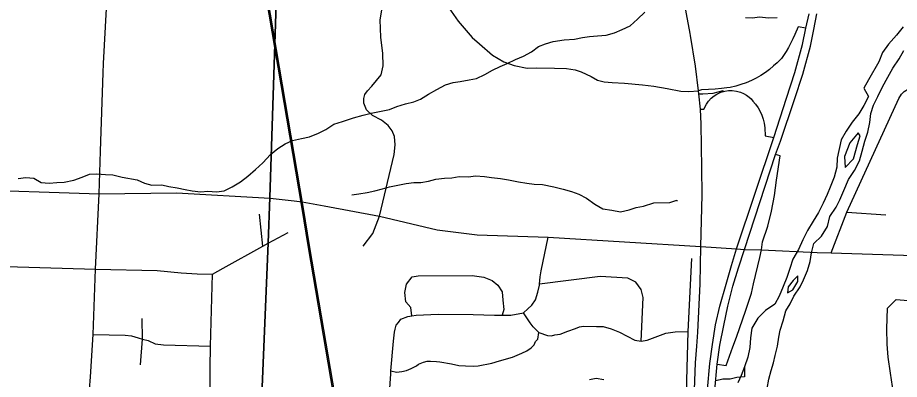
# Model space of a CAD drawing. Extents: x 114843 to 284848, y 317643 to 566895.
# Drawn here: x 191540 to 198048, y 418665 to 421335 of the extents above; entities that cross this region are included whole.
import ezdxf

# ---------------------------------------------------------------- set-up
doc = ezdxf.new("R2010")
doc.units = 0
for name, color, linetype in [('GM_X_City_Street', 7, 'Continuous'), ('GM_X_County_Road', 7, 'Continuous'), ('GM_X_Interchange_Ramps', 7, 'Continuous'), ('GM_X_Major_River', 7, 'Continuous'), ('GM_X_Minor_River', 7, 'Continuous'), ('GM_X_Rail_Line', 7, 'Continuous'), ('GM_X_State_Route', 7, 'Continuous'), ('GM_X_Township', 7, 'Continuous')]:
    doc.layers.add(name, color=color, linetype=linetype)

msp = doc.modelspace()

# ---------------------------------------------------------------- linework, layer by layer
at = {"layer": 'GM_X_City_Street'}
for p, q in [((193349.3, 419648.2), (193324.8, 419884.3)), ((197661.1, 419900), (197948, 419878.7)), ((192461.6, 418960.8), (192459.8, 419115.2)), ((192447.9, 418771.8), (192461.6, 418960.8)), ((192960.5, 418589.2), (192962, 418749.5))]:
    msp.add_line(p, q, dxfattribs=at)
for points in [[(194210, 419869.2), (194319.6, 420323.7), (194326.9, 420395.8), (194322.6, 420458.1), (194304.7, 420500.8), (194275.3, 420539.6), (194226.3, 420578.2), (194159.9, 420612.7), (194114.8, 420655.3), (194095, 420703.8), (194094.7, 420738.8), (194102.3, 420768.1), (194123.5, 420795.5), (194154.4, 420828.8), (194223.9, 420913.8), (194236.8, 420980.7), (194236.1, 421069.9), (194221.9, 421190.1), (194216.5, 421319.3), (194237.8, 421448.6)], [(194723.7, 421407.6), (194791.2, 421310), (194894.8, 421189), (194948.4, 421141.8), (195043.8, 421058.8), (195127.5, 421009.4), (195205.6, 420983), (195301.6, 420961.7), (195369, 420964.4), (195503.2, 420963.3), (195590.7, 420959.9), (195655.8, 420950.2), (195700.7, 420934.2), (195774.1, 420900.2), (195819, 420874.1), (195870, 420860.2), (195929, 420856.6), (196020.5, 420851.1), (196153.2, 420838), (196236.1, 420829.5), (196333.8, 420811.1), (196436, 420793.6), (196495.2, 420790.4), (196565.4, 420794.5)], [(197544.6, 419597.7), (197661.1, 419900), (198044.3, 420739), (198064.2, 420771.2), (198084.1, 420789.3), (198148.2, 420830.5)], [(187731.4, 420136.1), (188245.1, 419872.8), (188563.6, 419710.5), (188741.5, 419560.2), (188780.6, 419550.6), (188853.5, 419540.9), (189249, 419524.5), (189527, 419513), (189849.9, 419547.4), (190255.9, 419543.5), (190644.8, 419522.4), (191289.6, 419503.1), (192115.1, 419478.4), (192568.8, 419468), (192746.3, 419452.3), (192865.7, 419442.9), (192978.3, 419440.3), (193056.4, 419485.2), (193349.3, 419648.2), (193389.4, 419669.1), (193535.7, 419750.2)], [(194090.2, 419648.8), (194161.9, 419741.4), (194210, 419869.2)], [(195388, 419010.5), (195345.3, 419051.7), (195322.8, 419083.3), (195273.5, 419156.5), (195307, 419185.2), (195336.4, 419211.8), (195363.6, 419252.4), (195378.6, 419308.8), (195391.6, 419361.1), (195392.2, 419368), (195396.5, 419421.4), (195403.7, 419465.5), (195457, 419714.6)], [(196588, 417167.4), (196547.5, 417248.5), (196514.7, 417316.8), (196502.7, 417402.3), (196480.7, 417809.3), (196468.2, 418225.9), (196474.5, 418412.3), (196480.3, 418655.9), (196489.1, 419017.4), (196515.7, 419556)], [(192962, 418749.5), (192963.4, 418909.9), (192978.3, 419440.3)], [(194448.9, 419133.6), (194442.3, 419195.2), (194405.2, 419237.8), (194398.6, 419305.2), (194410.4, 419366.6), (194452.9, 419422.1)], [(194452.9, 419422.1), (194495.8, 419428.5), (194894.1, 419431.3), (194979.9, 419419.7), (195041.4, 419395.6), (195084.5, 419359.2), (195115.5, 419310.4), (195122.1, 419249.1), (195128.7, 419181.7), (195116.7, 419138.8)], [(196143.4, 418946.5), (196158.2, 419268.1), (196142.5, 419327), (196102.2, 419381.8), (196043, 419411.8), (195839.4, 419423.7), (195392.2, 419368)], [(197959.5, 419191), (198024.2, 419254.5), (198113, 419247), (198158.5, 419252), (198182.9, 419267.3), (198216.6, 419295.6), (198299.9, 419396.6)], [(194368, 419109.2), (194421.1, 419128.4), (194448.9, 419133.6), (194480.7, 419139.6), (194643.2, 419146.2), (194903.5, 419142.7), (195060.8, 419138.4), (195116.7, 419138.8), (195180, 419139.2), (195273.5, 419156.5)], [(198000.4, 418428.5), (197997.2, 418454.8), (197997.4, 418611.1), (197982.8, 418711.6), (197966.5, 418828.1), (197957.8, 418924.4), (197955.4, 419036.7), (197959.5, 419191)], [(194514.4, 417869.9), (194438, 417896.5), (194387.6, 417927.6), (194361.1, 417955.1), (194334.7, 417978.7), (194331.4, 417986.1), (194318.1, 418016.4), (194301.3, 418058.1), (194288.6, 418098), (194285.9, 418110.2), (194277.7, 418147.9), (194268.9, 418191.8), (194265.4, 418277.9), (194293.5, 418705.1), (194295.5, 418727.1), (194315, 418947.9), (194321.9, 419012.2), (194325.5, 419034.3), (194334.9, 419064.5), (194350.5, 419084.8), (194368, 419109.2)], [(194295.5, 418727.1), (194335.2, 418717.9), (194375.1, 418722.7), (194410.9, 418729.4), (194444.5, 418744), (194484.1, 418764.9), (194499.8, 418777.1), (194535.5, 418791.9), (194563.3, 418798.4), (194587.3, 418798.9), (194631.2, 418797.7), (194657.2, 418794.2), (194743.4, 418779.8), (194797.5, 418766.8), (194845.5, 418763.7), (194905.4, 418762.8), (194939.3, 418765.5), (195040.8, 418783.5), (195096.4, 418800.5), (195193.7, 418828.4), (195261, 418857.8), (195298.6, 418874.5), (195330.2, 418897.2), (195351.7, 418919.6), (195363.3, 418943.9), (195378.9, 418962.2), (195388, 419010.5)], [(195388, 419010.5), (195450.3, 418989.6), (195480.3, 418986.2), (195506.1, 418992.7), (195543.9, 418999.4), (195601.4, 419020.5), (195657, 419039.6), (195686.7, 419052.2), (195716.6, 419056.8), (195813.5, 419054.4), (195861, 419054.8), (195920.1, 419038.1), (195983.1, 419013.8), (196095.8, 418953.7), (196143.4, 418946.5), (196187.1, 418954.4), (196245.9, 418975.7), (196323.7, 419006.7), (196392.1, 419016.7), (196489.1, 419017.4)], [(192098.1, 418995.7), (192333.5, 418990.6), (192379.6, 418985.8), (192430.8, 418972.5), (192461.6, 418960.8), (192504, 418950.5), (192555.7, 418927.4), (192615.4, 418919.3), (192963.4, 418909.9)]]:
    msp.add_lwpolyline(points, dxfattribs=at)
at = {"layer": 'GM_X_County_Road'}
for p, q in [((192152.1, 420350.2), (192171, 420928.9)), ((197030.8, 419620.6), (197441.9, 419602.3))]:
    msp.add_line(p, q, dxfattribs=at)
for points in [[(196505.7, 421204.2), (196503.2, 421219.3), (196402, 421763), (196342.5, 422005.9), (196284.5, 422207.8), (196279.2, 422222.6)], [(192171, 420928.9), (192173.3, 420997.3), (192194.7, 421402.1), (192219, 421862.9)], [(196581.6, 419645.9), (196592.7, 420026.4), (196589.2, 420224.4), (196585.3, 420549.5), (196580.9, 420658.8), (196567.3, 420772.7), (196565.4, 420794.5), (196542.6, 420977.3), (196505.7, 421204.2)], [(187249.8, 420387.4), (187297.3, 420365.5), (187464.2, 420309.9), (187593.7, 420269.7), (187679.6, 420244.9), (187798.4, 420218.7), (187931.7, 420197.8), (188161.8, 420174.5), (188615.2, 420153.6), (189865.4, 420115.6), (191104.6, 420069.8), (192141.8, 420034.5), (192713.2, 420041.7), (193403.2, 420003.7), (193581, 419982.9)], [(192115.1, 419478.4), (192141.8, 420034.5), (192152.1, 420350.2)], [(193581, 419982.9), (193640.3, 419976), (193801.4, 419944.9), (194210, 419869.2), (194636, 419767.5), (194930.7, 419732.3), (195457, 419714.6), (196581.6, 419645.9)], [(196552.5, 418908.8), (196561.4, 419014.1), (196577.1, 419371.2), (196581.6, 419645.9)], [(196581.6, 419645.9), (196844.9, 419628.3), (196905.2, 419624.3), (197030.8, 419620.6)], [(197441.9, 419602.3), (197544.6, 419597.7), (198230.9, 419576)], [(192076.8, 418683.3), (192098.1, 418995.7), (192115.1, 419478.4)], [(196701.5, 416312.8), (196634.1, 416587.1), (196620, 416695.5), (196609.6, 416828.6), (196588, 417167.4), (196562.2, 417853.6), (196542.9, 418242.3), (196532.7, 418521.2), (196542.2, 418787.6), (196552.5, 418908.8)], [(192069.5, 418578.9), (192070.4, 418589.6), (192076.8, 418683.3)]]:
    msp.add_lwpolyline(points, dxfattribs=at)
at = {"layer": 'GM_X_Interchange_Ramps'}
for points in [[(197359, 421258), (197301.1, 421268.6), (197277.6, 421211), (197263, 421178.6), (197248.2, 421148.6), (197230.2, 421114.9), (197212.2, 421084.1), (197177.6, 421034.3), (197145.9, 421001.7), (197120.3, 420978.3), (197089.9, 420953.4), (197059.6, 420931.1), (197025.8, 420909), (196990.8, 420889), (196955.9, 420871.6), (196917.8, 420855.2), (196878.2, 420840.9), (196840, 420829.6), (196799.5, 420820.1), (196775.3, 420817.3), (196735.6, 420811.4), (196688.2, 420807.8), (196638.7, 420804.3), (196586.7, 420802.8), (196565.4, 420794.5)], [(196567.3, 420772.7), (196597.4, 420772.9), (196673, 420777.1), (196747.9, 420797.1), (196750, 420790.3)], [(196580.9, 420658.8), (196605.6, 420660.3), (196623.6, 420696.3), (196639.9, 420719.6), (196659.3, 420740.5), (196680.3, 420757.9), (196701, 420771.1), (196729.3, 420784.2), (196750, 420790.3), (196759.3, 420793.1), (196787.2, 420797.2), (196814.2, 420797.5), (196846.5, 420793.4), (196875.1, 420785.4), (196898.5, 420775.3), (196919, 420763.5), (196939.1, 420748.5), (196954, 420734.8), (196967.5, 420719.6), (196986.3, 420696.6), (197004.9, 420670.6), (197021.5, 420641.5), (197033, 420616.3), (197043.9, 420584.8), (197051.1, 420555), (197056, 420520.6), (197058.1, 420463), (197120.4, 420450.2)], [(197030.8, 419620.6), (197039.1, 419679.7), (197076.2, 419796.5), (197103.8, 419905.7), (197127.2, 420021.8), (197142.5, 420135.9), (197169.4, 420314.5), (197134.9, 420326)], [(196819.7, 418904.6), (196845.2, 418976.3), (196914.1, 419176.5), (196957, 419300.5), (196971.7, 419371), (197017.9, 419565.4), (197030.8, 419620.6)], [(196704, 418776.8), (196770.6, 418766.4), (196819.7, 418904.6)]]:
    msp.add_lwpolyline(points, dxfattribs=at)
at = {"layer": 'GM_X_Major_River'}
for points in [[(198076.7, 421267), (198027.9, 421205.4), (197967, 421140), (197924.2, 421078.4), (197897.3, 421008.6), (197819.5, 420877.2), (197786.7, 420813.5), (197819.9, 420752.9), (197787, 420687.2), (197750.2, 420625.5), (197699.4, 420563.9), (197654.5, 420496.3), (197619.6, 420432.6), (197589.8, 420296.7), (197587, 420230.6), (197568, 420156.6), (197537, 420082.8), (197514.3, 420029), (197485.5, 419965.2), (197450.6, 419897.5), (197411.7, 419831.8), (197370.8, 419764.1), (197335.8, 419694.4), (197304.9, 419624.6), (197262, 419553), (197239, 419483.1), (197218.2, 419417.2), (197191.3, 419349.4), (197160.4, 419279.6), (197129.6, 419219.9), (197058.9, 419172.6), (197004.2, 419117.2), (196959.1, 419041.6), (196950.2, 418971.5), (196943.3, 418899.4), (196930.4, 418827.4), (196905.4, 418757.6)], [(197071.5, 418597.2), (197084.4, 418667.2), (197101.2, 418729.1), (197118, 418787), (197130.7, 418841), (197147.6, 418908.9), (197158.5, 418977), (197169.1, 419028.9), (197190, 419096.8), (197211, 419170.8), (197241.7, 419222.5), (197270.4, 419278.3), (197315.4, 419347.9), (197340, 419399.7), (197370.9, 419467.5), (197389.8, 419535.4), (197398.7, 419599.4), (197417.6, 419667.3), (197474.3, 419722.8), (197517.3, 419792.4), (197534.2, 419866.4), (197581.2, 419935.9), (197609.9, 419989.7), (197638.8, 420059.5), (197673.8, 420139.3), (197716.7, 420206.9), (197753.7, 420278.6), (197772.7, 420350.6), (197793.6, 420422.5), (197814.5, 420490.4), (197831.4, 420560.3), (197838.3, 420628.4), (197857.1, 420690.3), (197890, 420754), (197924.9, 420823.8), (197963.8, 420895.5), (198000.8, 420963.2), (198045.7, 421030.8), (198080.5, 421092.5)], [(197744.4, 420485.2), (197683.3, 420409.8), (197644, 420310), (197649, 420227.8)], [(197649, 420227.8), (197709.9, 420293.2), (197739.3, 420399.1), (197758.1, 420463), (197744.4, 420485.2)], [(197222.7, 419302.9), (197261, 419324.5), (197299.9, 419388.1), (197298.4, 419430.3)], [(197298.4, 419430.3), (197263.9, 419394.6), (197227.3, 419347), (197222.7, 419302.9)], [(196905.4, 418757.6), (196880.6, 418693.7), (196855.9, 418639.9)]]:
    msp.add_lwpolyline(points, dxfattribs=at)
at = {"layer": 'GM_X_Minor_River'}
for points in [[(191542.9, 420148.2), (191601, 420155.8), (191659, 420149.3), (191712.8, 420118.8), (191772.8, 420112.3), (191828.9, 420117.9), (191882.9, 420119.5), (191955.1, 420135), (192015.3, 420158.6), (192069.4, 420180.3), (192125.5, 420181.8), (192189.5, 420177.3), (192243.5, 420174.9), (192311.4, 420156.3), (192421.4, 420137.4), (192477.3, 420112.9), (192531.2, 420098.5), (192603.3, 420101.9), (192655.2, 420089.5), (192717.2, 420079), (192777.1, 420066.5), (192829.1, 420056), (192891.1, 420049.5), (192943.2, 420053.1), (193007.2, 420048.6), (193065.3, 420056.2), (193123.5, 420085.9), (193183.8, 420123.5), (193240.1, 420165.2), (193296.4, 420215), (193350.8, 420262.7), (193407.2, 420324.5), (193459.5, 420370.2), (193513.8, 420403.9), (193569.9, 420427.6), (193634.1, 420443.1), (193694.2, 420454.7), (193760.4, 420482.3), (193814.6, 420509.9), (193874.9, 420549.6), (193937.1, 420569.2), (194019.3, 420594.6), (194089.4, 420616.2), (194149.6, 420629.8), (194211.7, 420643.3), (194283.8, 420656.8), (194338, 420678.5), (194402.2, 420700.1), (194464.3, 420713.6), (194514.5, 420733.3), (194572.7, 420771), (194633, 420804.6), (194697.2, 420838.3), (194755.4, 420855.9), (194807.5, 420863.5), (194871.6, 420877), (194925.7, 420886.7), (194987.9, 420914.3), (195044.2, 420948), (195102.4, 420973.6), (195154.5, 420997.3), (195214.8, 421026.9), (195273, 421050.5), (195333.2, 421082.2), (195383.5, 421121.9), (195435.6, 421141.6), (195493.8, 421159.2), (195573.9, 421170.6), (195650, 421176.1), (195708.1, 421187.7), (195762.2, 421195.3), (195820.3, 421200.9), (195884.3, 421206.4), (195944.5, 421222), (196002.7, 421247.6), (196060.9, 421275.3), (196115.2, 421325), (196169.6, 421376.8)], [(196911.8, 421337), (196963.8, 421334.6), (197015.9, 421340.2), (197081.9, 421333.7), (197145.9, 421337.2)], [(194007.7, 420026.9), (194057.7, 420034.5), (194119.8, 420044.1), (194175.9, 420055.7), (194234.1, 420071.3), (194284.2, 420087), (194408.4, 420110.1), (194464.5, 420117.7), (194516.6, 420119.3), (194572.7, 420128.9), (194626.8, 420142.5), (194690.9, 420150.1), (194744.9, 420153.7), (194799, 420161.3), (194867, 420160.7), (194919.1, 420166.4), (194985.1, 420161.9), (195037.1, 420155.4), (195103.1, 420148.9), (195163.1, 420138.4), (195237, 420123.8), (195299, 420113.3), (195353, 420106.9), (195415, 420102.4), (195497, 420085.7), (195566.9, 420069.1), (195628.8, 420050.6), (195682.7, 420032.1), (195738.6, 420003.6), (195800.3, 419957), (195860.2, 419924.4), (195926.1, 419913.9), (195990.1, 419901.3), (196054.2, 419916.9), (196106.4, 419934.6), (196160.5, 419944.2), (196234.7, 419967.7), (196354.8, 419970.8), (196404.9, 419988.4), (196406.8, 419980.4)], [(196905.4, 418757.6), (196904.9, 418682.4), (196848.9, 418678.9), (196798.8, 418665.2), (196744.7, 418665.6), (196694.6, 418654)], [(195866.2, 418662.3), (195810.2, 418670.8), (195760.1, 418661.1)]]:
    msp.add_lwpolyline(points, dxfattribs=at)
at = {"layer": 'GM_X_Rail_Line'}
for points in [[(194961.1, 413318.9), (194375.7, 416108.4), (194050.2, 417644.3), (193998.1, 417919.1), (193953.5, 418139.8), (193696.2, 419639.3), (193648.1, 419941.6), (193142.1, 422914.8), (192998.8, 423783.8), (192920, 424248.8), (192892.4, 424389), (192831, 424737.7), (192676.4, 425637.6), (192621.6, 425965.8)], [(194951.3, 413316.8), (194365.8, 416106.4), (194040.3, 417642.3), (193988.2, 417917.2), (193943.6, 418137.9), (193686.3, 419637.6), (193638.2, 419940), (193132.2, 422913.2), (192988.9, 423782), (192925, 424119.1), (192872.6, 424385.3), (192811.2, 424734.3), (192656.6, 425634.3), (192601.8, 425962.5)]]:
    msp.add_lwpolyline(points, dxfattribs=at)
at = {"layer": 'GM_X_State_Route'}
for points in [[(196631.1, 418589.9), (196648.3, 418782.5), (196669.3, 418922.8), (196691.4, 419067.7), (196724, 419204.6), (196769.4, 419368), (196810.1, 419505), (196844.9, 419628.3), (197120.4, 420450.2), (197215.6, 420741.6), (197276.8, 420929.6), (197333.2, 421136.2), (197359, 421258), (197381.3, 421362.3)], [(196686.8, 418584.2), (196704, 418776.8), (196723.8, 418918), (196751.7, 419061.8), (196781.9, 419204.5), (196819.1, 419351.8), (196859.8, 419488.8), (196905.2, 419624.3), (197134.9, 420326), (197170.4, 420423.3), (197273.5, 420731), (197334.7, 420919), (197391.1, 421125.6), (197416.9, 421247.4), (197439.2, 421363.3)]]:
    msp.add_lwpolyline(points, dxfattribs=at)
at = {"layer": 'GM_X_Township'}
for points in [[(193668.2, 427502.7), (193598.4, 425682.6), (193592.2, 425625.2), (193584.7, 425537.7), (193524.6, 423783), (193402, 420006.5), (193388.2, 419671.9), (193317.5, 417956.5), (193304.4, 417637.5), (193302.1, 417582.7), (193283.3, 417126.1), (193271, 416827.3), (193205, 415254.8), (193103.2, 412759.2), (193047.6, 411168.3), (193032, 410761.2), (192952, 409350.1), (192932.1, 408969.7), (192917.9, 408650.2), (192855.3, 407646.3), (192775.2, 405817.7), (192648.5, 403225.9), (192534.9, 400746.8)], [(193103.2, 412759.2), (193205, 415254.8), (193271, 416827.3), (193283.3, 417126.1), (193302.1, 417582.7), (193304.4, 417637.5), (193317.5, 417956.5), (193388.2, 419671.9), (193402, 420006.5), (193524.6, 423783), (193803.1, 423765), (194797.6, 423715.7), (195502.6, 423702.1), (196401.5, 423643.2), (197121.9, 423608.8), (197210.8, 423604.5), (197394.4, 423595.8), (200569.3, 423482.2)]]:
    msp.add_lwpolyline(points, dxfattribs=at)

doc.saveas('drawing.dxf')
